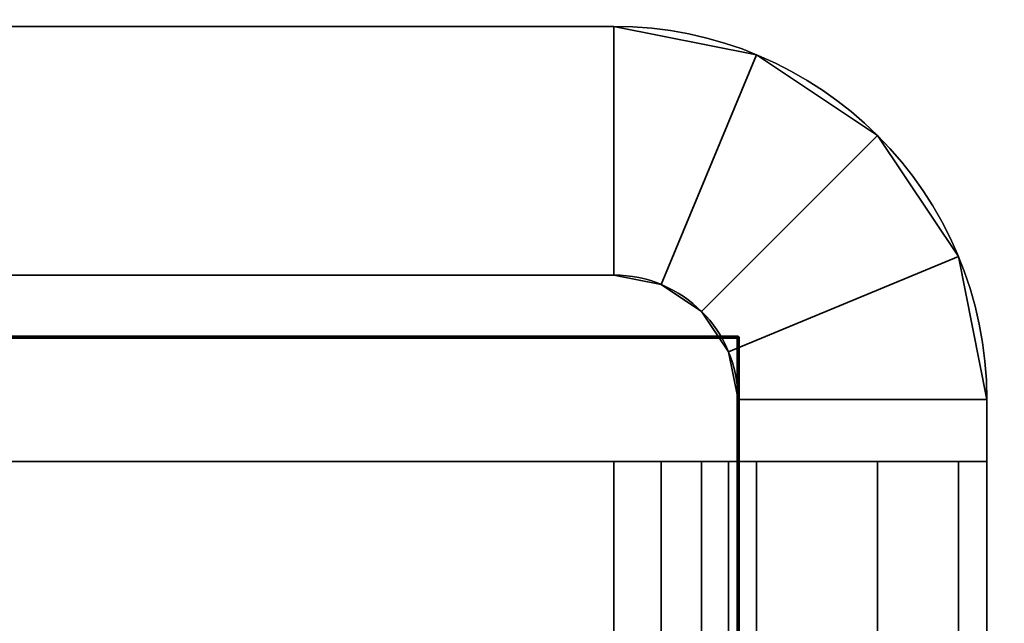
# Model space of a CAD drawing. Header units: millimetres. Extents: x -527 to 5177, y -116 to 161.
# Tile 950 of 1056: x 3439 to 3447, y -5 to 0. Entities that reach past the tile are written whole.
import ezdxf

# ---------------------------------------------------------------- set-up
doc = ezdxf.new("R2010")
doc.units = ezdxf.units.MM
doc.layers.add('151', color=7, linetype='Continuous', true_color=0xffffff)

# ---------------------------------------------------------------- blocks, each defined once
blk = doc.blocks.new('UG_SURFACE_216')
at = {"layer": '151', "color": 18, "linetype": 'Continuous', "lineweight": 70}
for points in [[(3426.5001, -2.5, 1779.25), (3444.5, -2.5, 1779.25), (3444.5, -2.5, 1744.2501), (3426.5001, -2.5, 1744.2501)], [(3426.5001, -24.5, 1744.2501), (3426.5001, -2.5, 1744.2501), (3444.5, -2.5, 1744.2501), (3444.5, -27.5, 1744.2501)], [(3444.5, -27.5, 1779.25), (3444.5, -2.5, 1779.25), (3426.5001, -2.5, 1779.25), (3426.5001, -24.5, 1779.25)], [(3444.5, -2.5, 1779.25), (3444.5, -27.5, 1779.25), (3444.5, -27.5, 1744.2501), (3444.5, -2.5, 1744.2501)]]:
    blk.add_3dface(points, dxfattribs=at)
blk = doc.blocks.new('UG_SURFACE_217')
at = {"layer": '151', "color": 252, "linetype": 'Continuous', "lineweight": 35}
for points in [[(3443.5, 0, 1777.75), (3443.5, 0, 1745.75), (3437, 0, 1745.75), (3437, 0, 1777.75)], [(3443.5, -2, 1745.75), (3437, -2, 1745.75), (3437, 0, 1745.75), (3443.5, 0, 1745.75)], [(3443.5, 0, 1777.75), (3437, 0, 1777.75), (3437, -2, 1777.75), (3443.5, -2, 1777.75)], [(3443.5, 0, 1745.75), (3444.648, -0.2284, 1745.75), (3443.8827, -2.0761, 1745.75), (3443.5, -2, 1745.75)], [(3443.5, -2, 1777.75), (3443.8827, -2.0761, 1777.75), (3444.648, -0.2284, 1777.75), (3443.5, 0, 1777.75)], [(3443.5, 0, 1745.75), (3443.5, 0, 1777.75), (3444.648, -0.2284, 1777.75), (3444.648, -0.2284, 1745.75)], [(3444.2072, -2.2929, 1745.75), (3443.8827, -2.0761, 1745.75), (3444.648, -0.2284, 1745.75), (3445.6213, -0.8787, 1745.75)], [(3445.6213, -0.8787, 1777.75), (3444.648, -0.2284, 1777.75), (3443.8827, -2.0761, 1777.75), (3444.2072, -2.2929, 1777.75)], [(3444.648, -0.2284, 1745.75), (3444.648, -0.2284, 1777.75), (3445.6213, -0.8787, 1777.75), (3445.6213, -0.8787, 1745.75)], [(3445.6213, -0.8787, 1745.75), (3446.2717, -1.8519, 1745.75), (3444.4239, -2.6173, 1745.75), (3444.2072, -2.2929, 1745.75)], [(3444.2072, -2.2929, 1777.75), (3444.4239, -2.6173, 1777.75), (3446.2717, -1.8519, 1777.75), (3445.6213, -0.8787, 1777.75)], [(3445.6213, -0.8787, 1745.75), (3445.6213, -0.8787, 1777.75), (3446.2717, -1.8519, 1777.75), (3446.2717, -1.8519, 1745.75)], [(3444.5, -3, 1745.75), (3444.4239, -2.6173, 1745.75), (3446.2717, -1.8519, 1745.75), (3446.5001, -3, 1745.75)], [(3446.5001, -3, 1777.75), (3446.2717, -1.8519, 1777.75), (3444.4239, -2.6173, 1777.75), (3444.5, -3, 1777.75)], [(3446.2717, -1.8519, 1745.75), (3446.2717, -1.8519, 1777.75), (3446.5001, -3, 1777.75), (3446.5001, -3, 1745.75)], [(3443.5, -2, 1777.75), (3437, -2, 1777.75), (3437, -2, 1745.75), (3443.5, -2, 1745.75)], [(3443.8827, -2.0761, 1745.75), (3443.8827, -2.0761, 1777.75), (3443.5, -2, 1777.75), (3443.5, -2, 1745.75)], [(3444.2072, -2.2929, 1745.75), (3444.2072, -2.2929, 1777.75), (3443.8827, -2.0761, 1777.75), (3443.8827, -2.0761, 1745.75)], [(3444.4239, -2.6173, 1745.75), (3444.4239, -2.6173, 1777.75), (3444.2072, -2.2929, 1777.75), (3444.2072, -2.2929, 1745.75)], [(3444.5, -3, 1745.75), (3444.5, -3, 1777.75), (3444.4239, -2.6173, 1777.75), (3444.4239, -2.6173, 1745.75)], [(3444.5, -3, 1745.75), (3444.5, -13.2706, 1759.7426), (3444.5, -12.6468, 1760.8229)], [(3444.5, -3, 1745.75), (3444.5, -3.5, 1745.75), (3444.5, -14.2798, 1759.0094), (3444.5, -13.2706, 1759.7426)], [(3444.5, -12.6468, 1760.8229), (3444.5, -3.5, 1777.75), (3444.5, -3, 1777.75), (3444.5, -3, 1745.75)], [(3446.5001, -3, 1745.75), (3446.5001, -3.5, 1745.75), (3444.5, -3.5, 1745.75), (3444.5, -3, 1745.75)], [(3444.5, -3, 1777.75), (3444.5, -3.5, 1777.75), (3446.5001, -3.5, 1777.75), (3446.5001, -3, 1777.75)], [(3446.5001, -8.5, 1768.75), (3446.5001, -3, 1777.75), (3446.5001, -3.5, 1777.75), (3446.5001, -11.9594, 1770.9194)], [(3446.5001, -8.5, 1768.75), (3446.5001, -8.5, 1754.75), (3446.5001, -3, 1745.75), (3446.5001, -3, 1777.75)], [(3446.5001, -3.5, 1745.75), (3446.5001, -3, 1745.75), (3446.5001, -8.5, 1754.75)], [(3429.5001, -23.5, 1779.25), (3429.5001, -3.5, 1779.25), (3443.5, -3.5, 1779.25), (3443.5, -27.5, 1779.25)], [(3443.5, -27.5, 1781.25), (3443.5, -3.5, 1781.25), (3429.5001, -3.5, 1781.25), (3429.5001, -23.5, 1781.25)], [(3429.5001, -3.5, 1781.25), (3443.5, -3.5, 1781.25), (3443.5, -3.5, 1779.25), (3429.5001, -3.5, 1779.25)], [(3429.5001, -23.5, 1742.25), (3429.5001, -3.5, 1742.25), (3443.5, -3.5, 1742.25), (3443.5, -27.5, 1742.25)], [(3443.5, -27.5, 1744.2501), (3443.5, -3.5, 1744.2501), (3429.5001, -3.5, 1744.2501), (3429.5001, -23.5, 1744.2501)], [(3443.5, -3.5, 1742.25), (3429.5001, -3.5, 1742.25), (3429.5001, -3.5, 1744.2501), (3443.5, -3.5, 1744.2501)], [(3443.8827, -3.5, 1779.1739), (3443.8827, -27.5, 1779.1739), (3443.5, -27.5, 1779.25), (3443.5, -3.5, 1779.25)], [(3443.5, -3.5, 1744.2501), (3443.5, -27.5, 1744.2501), (3443.8827, -27.5, 1744.3261), (3443.8827, -3.5, 1744.3261)], [(3443.5, -3.5, 1781.25), (3443.5, -27.5, 1781.25), (3444.648, -27.5, 1781.0216), (3444.648, -3.5, 1781.0216)], [(3443.5, -3.5, 1781.25), (3444.648, -3.5, 1781.0216), (3443.8827, -3.5, 1779.1739), (3443.5, -3.5, 1779.25)], [(3444.648, -3.5, 1742.4784), (3444.648, -27.5, 1742.4784), (3443.5, -27.5, 1742.25), (3443.5, -3.5, 1742.25)], [(3443.5, -3.5, 1744.2501), (3443.8827, -3.5, 1744.3261), (3444.648, -3.5, 1742.4784), (3443.5, -3.5, 1742.25)], [(3444.2072, -3.5, 1778.9571), (3444.2072, -27.5, 1778.9571), (3443.8827, -27.5, 1779.1739), (3443.8827, -3.5, 1779.1739)], [(3443.8827, -3.5, 1744.3261), (3443.8827, -27.5, 1744.3261), (3444.2072, -27.5, 1744.5428), (3444.2072, -3.5, 1744.5428)], [(3444.2072, -3.5, 1778.9571), (3443.8827, -3.5, 1779.1739), (3444.648, -3.5, 1781.0216), (3445.6213, -3.5, 1780.3713)], [(3445.6213, -3.5, 1743.1287), (3444.648, -3.5, 1742.4784), (3443.8827, -3.5, 1744.3261), (3444.2072, -3.5, 1744.5428)], [(3444.4239, -3.5, 1778.6326), (3444.4239, -27.5, 1778.6326), (3444.2072, -27.5, 1778.9571), (3444.2072, -3.5, 1778.9571)], [(3444.2072, -3.5, 1744.5428), (3444.2072, -27.5, 1744.5428), (3444.4239, -27.5, 1744.8673), (3444.4239, -3.5, 1744.8673)], [(3445.6213, -3.5, 1780.3713), (3446.2717, -3.5, 1779.3981), (3444.4239, -3.5, 1778.6326), (3444.2072, -3.5, 1778.9571)], [(3444.2072, -3.5, 1744.5428), (3444.4239, -3.5, 1744.8673), (3446.2717, -3.5, 1744.102), (3445.6213, -3.5, 1743.1287)], [(3444.5, -3.5, 1778.25), (3444.5, -27.5, 1778.25), (3444.4239, -27.5, 1778.6326), (3444.4239, -3.5, 1778.6326)], [(3444.4239, -3.5, 1744.8673), (3444.4239, -27.5, 1744.8673), (3444.5, -27.5, 1745.25), (3444.5, -3.5, 1745.25)], [(3444.5, -3.5, 1778.25), (3444.4239, -3.5, 1778.6326), (3446.2717, -3.5, 1779.3981), (3446.5001, -3.5, 1778.25)], [(3446.5001, -3.5, 1745.25), (3446.2717, -3.5, 1744.102), (3444.4239, -3.5, 1744.8673), (3444.5, -3.5, 1745.25)], [(3444.5, -27.5, 1778.25), (3444.5, -3.5, 1778.25), (3444.5, -14.8763, 1764.6844), (3444.5, -16.1237, 1764.6844)], [(3444.5, -3.5, 1745.75), (3444.5, -16.7202, 1759.0094), (3444.5, -15.5, 1758.75)], [(3444.5, -15.5, 1758.75), (3444.5, -14.2798, 1759.0094), (3444.5, -3.5, 1745.75)], [(3444.5, -3.5, 1778.25), (3444.5, -3.5, 1777.75), (3444.5, -12.9019, 1763.25), (3444.5, -13.7366, 1764.1771)], [(3444.5, -3.5, 1777.75), (3444.5, -12.6468, 1760.8229), (3444.5, -12.5164, 1762.0636)], [(3444.5, -12.5164, 1762.0636), (3444.5, -12.9019, 1763.25), (3444.5, -3.5, 1777.75)], [(3444.5, -13.7366, 1764.1771), (3444.5, -14.8763, 1764.6844), (3444.5, -3.5, 1778.25)], [(3444.5, -16.7202, 1759.0094), (3444.5, -3.5, 1745.75), (3444.5, -3.5, 1745.25), (3444.5, -27.5, 1745.25)], [(3446.5001, -3.5, 1778.25), (3446.5001, -3.5, 1777.75), (3444.5, -3.5, 1777.75), (3444.5, -3.5, 1778.25)], [(3444.5, -3.5, 1745.25), (3444.5, -3.5, 1745.75), (3446.5001, -3.5, 1745.75), (3446.5001, -3.5, 1745.25)], [(3444.648, -3.5, 1781.0216), (3444.648, -27.5, 1781.0216), (3445.6213, -27.5, 1780.3713), (3445.6213, -3.5, 1780.3713)], [(3445.6213, -3.5, 1743.1287), (3445.6213, -27.5, 1743.1287), (3444.648, -27.5, 1742.4784), (3444.648, -3.5, 1742.4784)], [(3445.6213, -3.5, 1780.3713), (3445.6213, -27.5, 1780.3713), (3446.2717, -27.5, 1779.3981), (3446.2717, -3.5, 1779.3981)], [(3446.2717, -3.5, 1744.102), (3446.2717, -27.5, 1744.102), (3445.6213, -27.5, 1743.1287), (3445.6213, -3.5, 1743.1287)], [(3446.2717, -3.5, 1779.3981), (3446.2717, -27.5, 1779.3981), (3446.5001, -27.5, 1778.25), (3446.5001, -3.5, 1778.25)], [(3446.5001, -3.5, 1745.25), (3446.5001, -27.5, 1745.25), (3446.2717, -27.5, 1744.102), (3446.2717, -3.5, 1744.102)], [(3446.5001, -18.4554, 1774.75), (3446.5001, -12.5446, 1774.75), (3446.5001, -3.5, 1778.25), (3446.5001, -27.5, 1778.25)], [(3446.5001, -3.5, 1745.25), (3446.5001, -11.9594, 1748.9195), (3446.5001, -12.1477, 1748.8378)], [(3446.5001, -3.5, 1777.75), (3446.5001, -11.5168, 1773.9298), (3446.5001, -11.5, 1773.7499)], [(3446.5001, -12.1477, 1748.8378), (3446.5001, -12.2723, 1748.7838), (3446.5001, -3.5, 1745.25)], [(3446.5001, -3.5, 1745.75), (3446.5001, -8.5, 1754.75), (3446.5001, -11.5168, 1751.9298), (3446.5001, -11.5, 1751.75)], [(3446.5001, -3.5, 1777.75), (3446.5001, -11.5552, 1771.4274), (3446.5001, -11.5864, 1771.3712)], [(3446.5001, -11.5, 1773.7499), (3446.5001, -11.5, 1771.75), (3446.5001, -3.5, 1777.75)], [(3446.5001, -3.5, 1777.75), (3446.5001, -3.5, 1778.25), (3446.5001, -11.6358, 1774.2454), (3446.5001, -11.5916, 1774.1282)], [(3446.5001, -3.5, 1745.25), (3446.5001, -11.7138, 1749.1412), (3446.5001, -11.9594, 1748.9195)], [(3446.5001, -3.5, 1745.25), (3446.5001, -3.5, 1745.75), (3446.5001, -11.5552, 1749.4274), (3446.5001, -11.5864, 1749.3713)], [(3446.5001, -11.5, 1751.75), (3446.5001, -11.5, 1749.75), (3446.5001, -3.5, 1745.75)], [(3446.5001, -11.5864, 1771.3712), (3446.5001, -11.7138, 1771.1413), (3446.5001, -3.5, 1777.75)], [(3446.5001, -11.5916, 1774.1282), (3446.5001, -11.5168, 1773.9298), (3446.5001, -3.5, 1777.75)], [(3446.5001, -3.5, 1778.25), (3446.5001, -12.1845, 1774.6898), (3446.5001, -12.1453, 1774.668)], [(3446.5001, -11.5864, 1749.3713), (3446.5001, -11.7138, 1749.1412), (3446.5001, -3.5, 1745.25)], [(3446.5001, -11.5, 1771.75), (3446.5001, -11.5552, 1771.4274), (3446.5001, -3.5, 1777.75)], [(3446.5001, -12.5446, 1774.75), (3446.5001, -12.1845, 1774.6898), (3446.5001, -3.5, 1778.25)], [(3446.5001, -11.5, 1749.75), (3446.5001, -11.5552, 1749.4274), (3446.5001, -3.5, 1745.75)], [(3446.5001, -3.5, 1778.25), (3446.5001, -11.865, 1774.5119), (3446.5001, -11.6358, 1774.2454)], [(3446.5001, -27.5, 1745.25), (3446.5001, -3.5, 1745.25), (3446.5001, -12.5446, 1748.75), (3446.5001, -18.4554, 1748.75)], [(3446.5001, -12.1453, 1774.668), (3446.5001, -11.865, 1774.5119), (3446.5001, -3.5, 1778.25)], [(3446.5001, -12.2723, 1748.7838), (3446.5001, -12.5446, 1748.75), (3446.5001, -3.5, 1745.25)], [(3446.5001, -11.7138, 1771.1413), (3446.5001, -11.9594, 1770.9194), (3446.5001, -3.5, 1777.75)]]:
    blk.add_3dface(points, dxfattribs=at)
blk = doc.blocks.new('UG_SURFACE_241')
at = {"layer": '151', "color": 18, "linetype": 'Continuous', "lineweight": 70}
for points in [[(3426.5001, -2.5, 344.25), (3444.5, -2.5, 344.25), (3444.5, -2.5, 309.25), (3426.5001, -2.5, 309.25)], [(3426.5001, -24.5, 309.25), (3426.5001, -2.5, 309.25), (3444.5, -2.5, 309.25), (3444.5, -27.5, 309.25)], [(3444.5, -27.5, 344.25), (3444.5, -2.5, 344.25), (3426.5001, -2.5, 344.25), (3426.5001, -24.5, 344.25)], [(3444.5, -2.5, 344.25), (3444.5, -27.5, 344.25), (3444.5, -27.5, 309.25), (3444.5, -2.5, 309.25)]]:
    blk.add_3dface(points, dxfattribs=at)
blk = doc.blocks.new('UG_SURFACE_242')
at = {"layer": '151', "color": 252, "linetype": 'Continuous', "lineweight": 35}
for points in [[(3443.5, 0, 342.75), (3443.5, 0, 310.75), (3437, 0, 310.75), (3437, 0, 342.75)], [(3443.5, -2, 310.75), (3437, -2, 310.75), (3437, 0, 310.75), (3443.5, 0, 310.75)], [(3443.5, 0, 342.75), (3437, 0, 342.75), (3437, -2, 342.75), (3443.5, -2, 342.75)], [(3443.5, 0, 310.75), (3444.648, -0.2284, 310.75), (3443.8827, -2.0761, 310.75), (3443.5, -2, 310.75)], [(3443.5, -2, 342.75), (3443.8827, -2.0761, 342.75), (3444.648, -0.2284, 342.75), (3443.5, 0, 342.75)], [(3443.5, 0, 310.75), (3443.5, 0, 342.75), (3444.648, -0.2284, 342.75), (3444.648, -0.2284, 310.75)], [(3444.2072, -2.2929, 310.75), (3443.8827, -2.0761, 310.75), (3444.648, -0.2284, 310.75), (3445.6213, -0.8787, 310.75)], [(3445.6213, -0.8787, 342.75), (3444.648, -0.2284, 342.75), (3443.8827, -2.0761, 342.75), (3444.2072, -2.2929, 342.75)], [(3444.648, -0.2284, 310.75), (3444.648, -0.2284, 342.75), (3445.6213, -0.8787, 342.75), (3445.6213, -0.8787, 310.75)], [(3445.6213, -0.8787, 310.75), (3446.2717, -1.8519, 310.75), (3444.4239, -2.6173, 310.75), (3444.2072, -2.2929, 310.75)], [(3444.2072, -2.2929, 342.75), (3444.4239, -2.6173, 342.75), (3446.2717, -1.8519, 342.75), (3445.6213, -0.8787, 342.75)], [(3445.6213, -0.8787, 310.75), (3445.6213, -0.8787, 342.75), (3446.2717, -1.8519, 342.75), (3446.2717, -1.8519, 310.75)], [(3444.5, -3, 310.75), (3444.4239, -2.6173, 310.75), (3446.2717, -1.8519, 310.75), (3446.5001, -3, 310.75)], [(3446.5001, -3, 342.75), (3446.2717, -1.8519, 342.75), (3444.4239, -2.6173, 342.75), (3444.5, -3, 342.75)], [(3446.2717, -1.8519, 310.75), (3446.2717, -1.8519, 342.75), (3446.5001, -3, 342.75), (3446.5001, -3, 310.75)], [(3443.5, -2, 342.75), (3437, -2, 342.75), (3437, -2, 310.75), (3443.5, -2, 310.75)], [(3443.8827, -2.0761, 310.75), (3443.8827, -2.0761, 342.75), (3443.5, -2, 342.75), (3443.5, -2, 310.75)], [(3444.2072, -2.2929, 310.75), (3444.2072, -2.2929, 342.75), (3443.8827, -2.0761, 342.75), (3443.8827, -2.0761, 310.75)], [(3444.4239, -2.6173, 310.75), (3444.4239, -2.6173, 342.75), (3444.2072, -2.2929, 342.75), (3444.2072, -2.2929, 310.75)], [(3444.5, -3, 310.75), (3444.5, -3, 342.75), (3444.4239, -2.6173, 342.75), (3444.4239, -2.6173, 310.75)], [(3444.5, -3, 310.75), (3444.5, -13.2706, 324.7426), (3444.5, -12.6468, 325.8229)], [(3444.5, -3, 310.75), (3444.5, -3.5, 310.75), (3444.5, -14.2798, 324.0094), (3444.5, -13.2706, 324.7426)], [(3444.5, -12.6468, 325.8229), (3444.5, -3.5, 342.75), (3444.5, -3, 342.75), (3444.5, -3, 310.75)], [(3446.5001, -3, 310.75), (3446.5001, -3.5, 310.75), (3444.5, -3.5, 310.75), (3444.5, -3, 310.75)], [(3444.5, -3, 342.75), (3444.5, -3.5, 342.75), (3446.5001, -3.5, 342.75), (3446.5001, -3, 342.75)], [(3446.5001, -8.5, 333.75), (3446.5001, -3, 342.75), (3446.5001, -3.5, 342.75), (3446.5001, -11.9594, 335.9195)], [(3446.5001, -8.5, 333.75), (3446.5001, -8.5, 319.75), (3446.5001, -3, 310.75), (3446.5001, -3, 342.75)], [(3446.5001, -3.5, 310.75), (3446.5001, -3, 310.75), (3446.5001, -8.5, 319.75)], [(3429.5001, -23.5, 344.25), (3429.5001, -3.5, 344.25), (3443.5, -3.5, 344.25), (3443.5, -27.5, 344.25)], [(3443.5, -27.5, 346.25), (3443.5, -3.5, 346.25), (3429.5001, -3.5, 346.25), (3429.5001, -23.5, 346.25)], [(3429.5001, -3.5, 346.25), (3443.5, -3.5, 346.25), (3443.5, -3.5, 344.25), (3429.5001, -3.5, 344.25)], [(3429.5001, -23.5, 307.25), (3429.5001, -3.5, 307.25), (3443.5, -3.5, 307.25), (3443.5, -27.5, 307.25)], [(3443.5, -27.5, 309.25), (3443.5, -3.5, 309.25), (3429.5001, -3.5, 309.25), (3429.5001, -23.5, 309.25)], [(3443.5, -3.5, 307.25), (3429.5001, -3.5, 307.25), (3429.5001, -3.5, 309.25), (3443.5, -3.5, 309.25)], [(3443.8827, -3.5, 344.1739), (3443.8827, -27.5, 344.1739), (3443.5, -27.5, 344.25), (3443.5, -3.5, 344.25)], [(3443.5, -3.5, 309.25), (3443.5, -27.5, 309.25), (3443.8827, -27.5, 309.3261), (3443.8827, -3.5, 309.3261)], [(3443.5, -3.5, 346.25), (3443.5, -27.5, 346.25), (3444.648, -27.5, 346.0217), (3444.648, -3.5, 346.0217)], [(3443.5, -3.5, 346.25), (3444.648, -3.5, 346.0217), (3443.8827, -3.5, 344.1739), (3443.5, -3.5, 344.25)], [(3444.648, -3.5, 307.4784), (3444.648, -27.5, 307.4784), (3443.5, -27.5, 307.25), (3443.5, -3.5, 307.25)], [(3443.5, -3.5, 309.25), (3443.8827, -3.5, 309.3261), (3444.648, -3.5, 307.4784), (3443.5, -3.5, 307.25)], [(3444.2072, -3.5, 343.9571), (3444.2072, -27.5, 343.9571), (3443.8827, -27.5, 344.1739), (3443.8827, -3.5, 344.1739)], [(3443.8827, -3.5, 309.3261), (3443.8827, -27.5, 309.3261), (3444.2072, -27.5, 309.5429), (3444.2072, -3.5, 309.5429)], [(3444.2072, -3.5, 343.9571), (3443.8827, -3.5, 344.1739), (3444.648, -3.5, 346.0217), (3445.6213, -3.5, 345.3713)], [(3445.6213, -3.5, 308.1287), (3444.648, -3.5, 307.4784), (3443.8827, -3.5, 309.3261), (3444.2072, -3.5, 309.5429)], [(3444.4239, -3.5, 343.6327), (3444.4239, -27.5, 343.6327), (3444.2072, -27.5, 343.9571), (3444.2072, -3.5, 343.9571)], [(3444.2072, -3.5, 309.5429), (3444.2072, -27.5, 309.5429), (3444.4239, -27.5, 309.8673), (3444.4239, -3.5, 309.8673)], [(3445.6213, -3.5, 345.3713), (3446.2717, -3.5, 344.3981), (3444.4239, -3.5, 343.6327), (3444.2072, -3.5, 343.9571)], [(3444.2072, -3.5, 309.5429), (3444.4239, -3.5, 309.8673), (3446.2717, -3.5, 309.1019), (3445.6213, -3.5, 308.1287)], [(3444.5, -3.5, 343.25), (3444.5, -27.5, 343.25), (3444.4239, -27.5, 343.6327), (3444.4239, -3.5, 343.6327)], [(3444.4239, -3.5, 309.8673), (3444.4239, -27.5, 309.8673), (3444.5, -27.5, 310.25), (3444.5, -3.5, 310.25)], [(3444.5, -3.5, 343.25), (3444.4239, -3.5, 343.6327), (3446.2717, -3.5, 344.3981), (3446.5001, -3.5, 343.25)], [(3446.5001, -3.5, 310.25), (3446.2717, -3.5, 309.1019), (3444.4239, -3.5, 309.8673), (3444.5, -3.5, 310.25)], [(3444.5, -27.5, 343.25), (3444.5, -3.5, 343.25), (3444.5, -14.8763, 329.6844), (3444.5, -16.1237, 329.6844)], [(3444.5, -3.5, 310.75), (3444.5, -16.7202, 324.0094), (3444.5, -15.5, 323.75)], [(3444.5, -3.5, 342.75), (3444.5, -12.5164, 327.0636), (3444.5, -12.9019, 328.25)], [(3444.5, -15.5, 323.75), (3444.5, -14.2798, 324.0094), (3444.5, -3.5, 310.75)], [(3444.5, -3.5, 342.75), (3444.5, -12.6468, 325.8229), (3444.5, -12.5164, 327.0636)], [(3444.5, -12.9019, 328.25), (3444.5, -13.7366, 329.1771), (3444.5, -3.5, 343.25), (3444.5, -3.5, 342.75)], [(3444.5, -13.7366, 329.1771), (3444.5, -14.8763, 329.6844), (3444.5, -3.5, 343.25)], [(3444.5, -16.7202, 324.0094), (3444.5, -3.5, 310.75), (3444.5, -3.5, 310.25), (3444.5, -27.5, 310.25)], [(3446.5001, -3.5, 343.25), (3446.5001, -3.5, 342.75), (3444.5, -3.5, 342.75), (3444.5, -3.5, 343.25)], [(3444.5, -3.5, 310.25), (3444.5, -3.5, 310.75), (3446.5001, -3.5, 310.75), (3446.5001, -3.5, 310.25)], [(3444.648, -3.5, 346.0217), (3444.648, -27.5, 346.0217), (3445.6213, -27.5, 345.3713), (3445.6213, -3.5, 345.3713)], [(3445.6213, -3.5, 308.1287), (3445.6213, -27.5, 308.1287), (3444.648, -27.5, 307.4784), (3444.648, -3.5, 307.4784)], [(3445.6213, -3.5, 345.3713), (3445.6213, -27.5, 345.3713), (3446.2717, -27.5, 344.3981), (3446.2717, -3.5, 344.3981)], [(3446.2717, -3.5, 309.1019), (3446.2717, -27.5, 309.1019), (3445.6213, -27.5, 308.1287), (3445.6213, -3.5, 308.1287)], [(3446.2717, -3.5, 344.3981), (3446.2717, -27.5, 344.3981), (3446.5001, -27.5, 343.25), (3446.5001, -3.5, 343.25)], [(3446.5001, -3.5, 310.25), (3446.5001, -27.5, 310.25), (3446.2717, -27.5, 309.1019), (3446.2717, -3.5, 309.1019)], [(3446.5001, -18.4554, 339.75), (3446.5001, -12.5446, 339.75), (3446.5001, -3.5, 343.25), (3446.5001, -27.5, 343.25)], [(3446.5001, -3.5, 342.75), (3446.5001, -11.5168, 338.9298), (3446.5001, -11.5, 338.75)], [(3446.5001, -3.5, 310.25), (3446.5001, -11.9594, 313.9195), (3446.5001, -12.1477, 313.8379)], [(3446.5001, -3.5, 342.75), (3446.5001, -11.5552, 336.4274), (3446.5001, -11.5864, 336.3712)], [(3446.5001, -11.5, 338.75), (3446.5001, -11.5, 336.75), (3446.5001, -3.5, 342.75)], [(3446.5001, -3.5, 342.75), (3446.5001, -3.5, 343.25), (3446.5001, -11.6358, 339.2453), (3446.5001, -11.5916, 339.1281)], [(3446.5001, -12.1477, 313.8379), (3446.5001, -12.2723, 313.7839), (3446.5001, -3.5, 310.25)], [(3446.5001, -3.5, 310.75), (3446.5001, -8.5, 319.75), (3446.5001, -11.5168, 316.9298), (3446.5001, -11.5, 316.75)], [(3446.5001, -11.5864, 336.3712), (3446.5001, -11.7138, 336.1412), (3446.5001, -3.5, 342.75)], [(3446.5001, -11.5916, 339.1281), (3446.5001, -11.5168, 338.9298), (3446.5001, -3.5, 342.75)], [(3446.5001, -3.5, 343.25), (3446.5001, -12.1845, 339.6898), (3446.5001, -12.1453, 339.668)], [(3446.5001, -3.5, 310.25), (3446.5001, -11.7138, 314.1412), (3446.5001, -11.9594, 313.9195)], [(3446.5001, -3.5, 310.25), (3446.5001, -3.5, 310.75), (3446.5001, -11.5552, 314.4274), (3446.5001, -11.5864, 314.3713)], [(3446.5001, -11.5, 316.75), (3446.5001, -11.5, 314.75), (3446.5001, -3.5, 310.75)], [(3446.5001, -11.5, 336.75), (3446.5001, -11.5552, 336.4274), (3446.5001, -3.5, 342.75)], [(3446.5001, -12.5446, 339.75), (3446.5001, -12.1845, 339.6898), (3446.5001, -3.5, 343.25)], [(3446.5001, -11.5864, 314.3713), (3446.5001, -11.7138, 314.1412), (3446.5001, -3.5, 310.25)], [(3446.5001, -27.5, 310.25), (3446.5001, -3.5, 310.25), (3446.5001, -12.5446, 313.75), (3446.5001, -18.4554, 313.75)], [(3446.5001, -3.5, 343.25), (3446.5001, -11.865, 339.5119), (3446.5001, -11.6358, 339.2453)], [(3446.5001, -11.5, 314.75), (3446.5001, -11.5552, 314.4274), (3446.5001, -3.5, 310.75)], [(3446.5001, -12.1453, 339.668), (3446.5001, -11.865, 339.5119), (3446.5001, -3.5, 343.25)], [(3446.5001, -12.2723, 313.7839), (3446.5001, -12.5446, 313.75), (3446.5001, -3.5, 310.25)], [(3446.5001, -11.7138, 336.1412), (3446.5001, -11.9594, 335.9195), (3446.5001, -3.5, 342.75)]]:
    blk.add_3dface(points, dxfattribs=at)
blk = doc.blocks.new('UG_SURFACE_261')
at = {"layer": '151', "color": 18, "linetype": 'Continuous', "lineweight": 70}
for points in [[(3426.5001, -2.5, 1529.25), (3444.5, -2.5, 1529.25), (3444.5, -2.5, 1494.2501), (3426.5001, -2.5, 1494.2501)], [(3426.5001, -24.5, 1494.2501), (3426.5001, -2.5, 1494.2501), (3444.5, -2.5, 1494.2501), (3444.5, -27.5, 1494.2501)], [(3444.5, -27.5, 1529.25), (3444.5, -2.5, 1529.25), (3426.5001, -2.5, 1529.25), (3426.5001, -24.5, 1529.25)], [(3444.5, -2.5, 1529.25), (3444.5, -27.5, 1529.25), (3444.5, -27.5, 1494.2501), (3444.5, -2.5, 1494.2501)]]:
    blk.add_3dface(points, dxfattribs=at)
blk = doc.blocks.new('UG_SURFACE_262')
at = {"layer": '151', "color": 252, "linetype": 'Continuous', "lineweight": 35}
for points in [[(3443.5, 0, 1527.75), (3443.5, 0, 1495.75), (3437, 0, 1495.75), (3437, 0, 1527.75)], [(3443.5, -2, 1495.75), (3437, -2, 1495.75), (3437, 0, 1495.75), (3443.5, 0, 1495.75)], [(3443.5, 0, 1527.75), (3437, 0, 1527.75), (3437, -2, 1527.75), (3443.5, -2, 1527.75)], [(3443.5, 0, 1495.75), (3444.648, -0.2284, 1495.75), (3443.8827, -2.0761, 1495.75), (3443.5, -2, 1495.75)], [(3443.5, -2, 1527.75), (3443.8827, -2.0761, 1527.75), (3444.648, -0.2284, 1527.75), (3443.5, 0, 1527.75)], [(3443.5, 0, 1495.75), (3443.5, 0, 1527.75), (3444.648, -0.2284, 1527.75), (3444.648, -0.2284, 1495.75)], [(3444.2072, -2.2929, 1495.75), (3443.8827, -2.0761, 1495.75), (3444.648, -0.2284, 1495.75), (3445.6213, -0.8787, 1495.75)], [(3445.6213, -0.8787, 1527.75), (3444.648, -0.2284, 1527.75), (3443.8827, -2.0761, 1527.75), (3444.2072, -2.2929, 1527.75)], [(3444.648, -0.2284, 1495.75), (3444.648, -0.2284, 1527.75), (3445.6213, -0.8787, 1527.75), (3445.6213, -0.8787, 1495.75)], [(3445.6213, -0.8787, 1495.75), (3446.2717, -1.8519, 1495.75), (3444.4239, -2.6173, 1495.75), (3444.2072, -2.2929, 1495.75)], [(3444.2072, -2.2929, 1527.75), (3444.4239, -2.6173, 1527.75), (3446.2717, -1.8519, 1527.75), (3445.6213, -0.8787, 1527.75)], [(3445.6213, -0.8787, 1495.75), (3445.6213, -0.8787, 1527.75), (3446.2717, -1.8519, 1527.75), (3446.2717, -1.8519, 1495.75)], [(3444.5, -3, 1495.75), (3444.4239, -2.6173, 1495.75), (3446.2717, -1.8519, 1495.75), (3446.5001, -3, 1495.75)], [(3446.5001, -3, 1527.75), (3446.2717, -1.8519, 1527.75), (3444.4239, -2.6173, 1527.75), (3444.5, -3, 1527.75)], [(3446.2717, -1.8519, 1495.75), (3446.2717, -1.8519, 1527.75), (3446.5001, -3, 1527.75), (3446.5001, -3, 1495.75)], [(3443.5, -2, 1527.75), (3437, -2, 1527.75), (3437, -2, 1495.75), (3443.5, -2, 1495.75)], [(3443.8827, -2.0761, 1495.75), (3443.8827, -2.0761, 1527.75), (3443.5, -2, 1527.75), (3443.5, -2, 1495.75)], [(3444.2072, -2.2929, 1495.75), (3444.2072, -2.2929, 1527.75), (3443.8827, -2.0761, 1527.75), (3443.8827, -2.0761, 1495.75)], [(3444.4239, -2.6173, 1495.75), (3444.4239, -2.6173, 1527.75), (3444.2072, -2.2929, 1527.75), (3444.2072, -2.2929, 1495.75)], [(3444.5, -3, 1495.75), (3444.5, -3, 1527.75), (3444.4239, -2.6173, 1527.75), (3444.4239, -2.6173, 1495.75)], [(3444.5, -3, 1495.75), (3444.5, -13.2706, 1509.7426), (3444.5, -12.6468, 1510.8229)], [(3444.5, -3, 1495.75), (3444.5, -3.5, 1495.75), (3444.5, -14.2798, 1509.0094), (3444.5, -13.2706, 1509.7426)], [(3444.5, -12.6468, 1510.8229), (3444.5, -3.5, 1527.75), (3444.5, -3, 1527.75), (3444.5, -3, 1495.75)], [(3446.5001, -3, 1495.75), (3446.5001, -3.5, 1495.75), (3444.5, -3.5, 1495.75), (3444.5, -3, 1495.75)], [(3444.5, -3, 1527.75), (3444.5, -3.5, 1527.75), (3446.5001, -3.5, 1527.75), (3446.5001, -3, 1527.75)], [(3446.5001, -8.5, 1518.75), (3446.5001, -3, 1527.75), (3446.5001, -3.5, 1527.75), (3446.5001, -11.9594, 1520.9194)], [(3446.5001, -8.5, 1518.75), (3446.5001, -8.5, 1504.75), (3446.5001, -3, 1495.75), (3446.5001, -3, 1527.75)], [(3446.5001, -3.5, 1495.75), (3446.5001, -3, 1495.75), (3446.5001, -8.5, 1504.75)], [(3429.5001, -23.5, 1529.25), (3429.5001, -3.5, 1529.25), (3443.5, -3.5, 1529.25), (3443.5, -27.5, 1529.25)], [(3443.5, -27.5, 1531.25), (3443.5, -3.5, 1531.25), (3429.5001, -3.5, 1531.25), (3429.5001, -23.5, 1531.25)], [(3429.5001, -3.5, 1531.25), (3443.5, -3.5, 1531.25), (3443.5, -3.5, 1529.25), (3429.5001, -3.5, 1529.25)], [(3429.5001, -23.5, 1492.25), (3429.5001, -3.5, 1492.25), (3443.5, -3.5, 1492.25), (3443.5, -27.5, 1492.25)], [(3443.5, -27.5, 1494.2501), (3443.5, -3.5, 1494.2501), (3429.5001, -3.5, 1494.2501), (3429.5001, -23.5, 1494.2501)], [(3443.5, -3.5, 1492.25), (3429.5001, -3.5, 1492.25), (3429.5001, -3.5, 1494.2501), (3443.5, -3.5, 1494.2501)], [(3443.8827, -3.5, 1529.1739), (3443.8827, -27.5, 1529.1739), (3443.5, -27.5, 1529.25), (3443.5, -3.5, 1529.25)], [(3443.5, -3.5, 1494.2501), (3443.5, -27.5, 1494.2501), (3443.8827, -27.5, 1494.3261), (3443.8827, -3.5, 1494.3261)], [(3443.5, -3.5, 1531.25), (3443.5, -27.5, 1531.25), (3444.648, -27.5, 1531.0216), (3444.648, -3.5, 1531.0216)], [(3443.5, -3.5, 1531.25), (3444.648, -3.5, 1531.0216), (3443.8827, -3.5, 1529.1739), (3443.5, -3.5, 1529.25)], [(3444.648, -3.5, 1492.4784), (3444.648, -27.5, 1492.4784), (3443.5, -27.5, 1492.25), (3443.5, -3.5, 1492.25)], [(3443.5, -3.5, 1494.2501), (3443.8827, -3.5, 1494.3261), (3444.648, -3.5, 1492.4784), (3443.5, -3.5, 1492.25)], [(3444.2072, -3.5, 1528.9571), (3444.2072, -27.5, 1528.9571), (3443.8827, -27.5, 1529.1739), (3443.8827, -3.5, 1529.1739)], [(3443.8827, -3.5, 1494.3261), (3443.8827, -27.5, 1494.3261), (3444.2072, -27.5, 1494.5428), (3444.2072, -3.5, 1494.5428)], [(3444.2072, -3.5, 1528.9571), (3443.8827, -3.5, 1529.1739), (3444.648, -3.5, 1531.0216), (3445.6213, -3.5, 1530.3713)], [(3445.6213, -3.5, 1493.1287), (3444.648, -3.5, 1492.4784), (3443.8827, -3.5, 1494.3261), (3444.2072, -3.5, 1494.5428)], [(3444.4239, -3.5, 1528.6326), (3444.4239, -27.5, 1528.6326), (3444.2072, -27.5, 1528.9571), (3444.2072, -3.5, 1528.9571)], [(3444.2072, -3.5, 1494.5428), (3444.2072, -27.5, 1494.5428), (3444.4239, -27.5, 1494.8673), (3444.4239, -3.5, 1494.8673)], [(3445.6213, -3.5, 1530.3713), (3446.2717, -3.5, 1529.3981), (3444.4239, -3.5, 1528.6326), (3444.2072, -3.5, 1528.9571)], [(3444.2072, -3.5, 1494.5428), (3444.4239, -3.5, 1494.8673), (3446.2717, -3.5, 1494.102), (3445.6213, -3.5, 1493.1287)], [(3444.5, -3.5, 1528.25), (3444.5, -27.5, 1528.25), (3444.4239, -27.5, 1528.6326), (3444.4239, -3.5, 1528.6326)], [(3444.4239, -3.5, 1494.8673), (3444.4239, -27.5, 1494.8673), (3444.5, -27.5, 1495.25), (3444.5, -3.5, 1495.25)], [(3444.5, -3.5, 1528.25), (3444.4239, -3.5, 1528.6326), (3446.2717, -3.5, 1529.3981), (3446.5001, -3.5, 1528.25)], [(3446.5001, -3.5, 1495.25), (3446.2717, -3.5, 1494.102), (3444.4239, -3.5, 1494.8673), (3444.5, -3.5, 1495.25)], [(3444.5, -27.5, 1528.25), (3444.5, -3.5, 1528.25), (3444.5, -14.8763, 1514.6844), (3444.5, -16.1237, 1514.6844)], [(3444.5, -3.5, 1495.75), (3444.5, -16.7202, 1509.0094), (3444.5, -15.5, 1508.75)], [(3444.5, -15.5, 1508.75), (3444.5, -14.2798, 1509.0094), (3444.5, -3.5, 1495.75)], [(3444.5, -3.5, 1528.25), (3444.5, -3.5, 1527.75), (3444.5, -12.9019, 1513.25), (3444.5, -13.7366, 1514.1771)], [(3444.5, -3.5, 1527.75), (3444.5, -12.6468, 1510.8229), (3444.5, -12.5164, 1512.0636)], [(3444.5, -12.5164, 1512.0636), (3444.5, -12.9019, 1513.25), (3444.5, -3.5, 1527.75)], [(3444.5, -13.7366, 1514.1771), (3444.5, -14.8763, 1514.6844), (3444.5, -3.5, 1528.25)], [(3444.5, -16.7202, 1509.0094), (3444.5, -3.5, 1495.75), (3444.5, -3.5, 1495.25), (3444.5, -27.5, 1495.25)], [(3446.5001, -3.5, 1528.25), (3446.5001, -3.5, 1527.75), (3444.5, -3.5, 1527.75), (3444.5, -3.5, 1528.25)], [(3444.5, -3.5, 1495.25), (3444.5, -3.5, 1495.75), (3446.5001, -3.5, 1495.75), (3446.5001, -3.5, 1495.25)], [(3444.648, -3.5, 1531.0216), (3444.648, -27.5, 1531.0216), (3445.6213, -27.5, 1530.3713), (3445.6213, -3.5, 1530.3713)], [(3445.6213, -3.5, 1493.1287), (3445.6213, -27.5, 1493.1287), (3444.648, -27.5, 1492.4784), (3444.648, -3.5, 1492.4784)], [(3445.6213, -3.5, 1530.3713), (3445.6213, -27.5, 1530.3713), (3446.2717, -27.5, 1529.3981), (3446.2717, -3.5, 1529.3981)], [(3446.2717, -3.5, 1494.102), (3446.2717, -27.5, 1494.102), (3445.6213, -27.5, 1493.1287), (3445.6213, -3.5, 1493.1287)], [(3446.2717, -3.5, 1529.3981), (3446.2717, -27.5, 1529.3981), (3446.5001, -27.5, 1528.25), (3446.5001, -3.5, 1528.25)], [(3446.5001, -3.5, 1495.25), (3446.5001, -27.5, 1495.25), (3446.2717, -27.5, 1494.102), (3446.2717, -3.5, 1494.102)], [(3446.5001, -18.4554, 1524.75), (3446.5001, -12.5446, 1524.75), (3446.5001, -3.5, 1528.25), (3446.5001, -27.5, 1528.25)], [(3446.5001, -3.5, 1495.25), (3446.5001, -11.9594, 1498.9195), (3446.5001, -12.1477, 1498.8378)], [(3446.5001, -3.5, 1527.75), (3446.5001, -11.5168, 1523.9298), (3446.5001, -11.5, 1523.7499)], [(3446.5001, -12.1477, 1498.8378), (3446.5001, -12.2723, 1498.7838), (3446.5001, -3.5, 1495.25)], [(3446.5001, -3.5, 1495.75), (3446.5001, -8.5, 1504.75), (3446.5001, -11.5168, 1501.9298), (3446.5001, -11.5, 1501.75)], [(3446.5001, -3.5, 1527.75), (3446.5001, -11.5552, 1521.4274), (3446.5001, -11.5864, 1521.3712)], [(3446.5001, -11.5, 1523.7499), (3446.5001, -11.5, 1521.75), (3446.5001, -3.5, 1527.75)], [(3446.5001, -3.5, 1527.75), (3446.5001, -3.5, 1528.25), (3446.5001, -11.6358, 1524.2454), (3446.5001, -11.5916, 1524.1282)], [(3446.5001, -3.5, 1495.25), (3446.5001, -11.7138, 1499.1412), (3446.5001, -11.9594, 1498.9195)], [(3446.5001, -3.5, 1495.25), (3446.5001, -3.5, 1495.75), (3446.5001, -11.5552, 1499.4274), (3446.5001, -11.5864, 1499.3713)], [(3446.5001, -11.5, 1501.75), (3446.5001, -11.5, 1499.75), (3446.5001, -3.5, 1495.75)], [(3446.5001, -11.5864, 1521.3712), (3446.5001, -11.7138, 1521.1413), (3446.5001, -3.5, 1527.75)], [(3446.5001, -11.5916, 1524.1282), (3446.5001, -11.5168, 1523.9298), (3446.5001, -3.5, 1527.75)], [(3446.5001, -3.5, 1528.25), (3446.5001, -12.1845, 1524.6898), (3446.5001, -12.1453, 1524.668)], [(3446.5001, -11.5864, 1499.3713), (3446.5001, -11.7138, 1499.1412), (3446.5001, -3.5, 1495.25)], [(3446.5001, -11.5, 1521.75), (3446.5001, -11.5552, 1521.4274), (3446.5001, -3.5, 1527.75)], [(3446.5001, -12.5446, 1524.75), (3446.5001, -12.1845, 1524.6898), (3446.5001, -3.5, 1528.25)], [(3446.5001, -11.5, 1499.75), (3446.5001, -11.5552, 1499.4274), (3446.5001, -3.5, 1495.75)], [(3446.5001, -3.5, 1528.25), (3446.5001, -11.865, 1524.5119), (3446.5001, -11.6358, 1524.2454)], [(3446.5001, -27.5, 1495.25), (3446.5001, -3.5, 1495.25), (3446.5001, -12.5446, 1498.75), (3446.5001, -18.4554, 1498.75)], [(3446.5001, -12.1453, 1524.668), (3446.5001, -11.865, 1524.5119), (3446.5001, -3.5, 1528.25)], [(3446.5001, -12.2723, 1498.7838), (3446.5001, -12.5446, 1498.75), (3446.5001, -3.5, 1495.25)], [(3446.5001, -11.7138, 1521.1413), (3446.5001, -11.9594, 1520.9194), (3446.5001, -3.5, 1527.75)]]:
    blk.add_3dface(points, dxfattribs=at)
blk = doc.blocks.new('UG_SURFACE_281')
at = {"layer": '151', "color": 252, "linetype": 'Continuous', "lineweight": 35}
for points in [[(3627.0001, -9.3, 2212.25), (3627.0001, 142.4, 2212.25), (2372.9999, 142.4, 2212.25), (2372.9999, -9.3, 2212.25)], [(2523, -9.3, 2062.2499), (2523, 142.4, 2062.2499), (3477, 142.4, 2062.2499), (3477, -9.3, 2062.2499)]]:
    blk.add_3dface(points, dxfattribs=at)

msp = doc.modelspace()

# ---------------------------------------------------------------- linework, layer by layer
at = {"layer": '151', "color": 251, "linetype": 'Continuous', "lineweight": -3, "true_color": 0x636466}
for p, q in [((3443.5, 0, 1745.75), (3437, 0, 1745.75)), ((3437, 0, 1777.75), (3443.5, 0, 1777.75)), ((3437, 0, 342.75), (3443.5, 0, 342.75)), ((3443.5, 0, 310.75), (3437, 0, 310.75)), ((3443.5, 0, 1495.75), (3437, 0, 1495.75)), ((3437, 0, 1527.75), (3443.5, 0, 1527.75)), ((3443.5, 0, 1777.75), (3443.5, 0, 1745.75)), ((3443.5, 0, 342.75), (3443.5, 0, 310.75)), ((3443.5, 0, 1527.75), (3443.5, 0, 1495.75)), ((3437, -2, 1777.75), (3443.5, -2, 1777.75)), ((3443.5, -2, 1745.75), (3437, -2, 1745.75)), ((3437, -2, 342.75), (3443.5, -2, 342.75)), ((3443.5, -2, 310.75), (3437, -2, 310.75)), ((3437, -2, 1527.75), (3443.5, -2, 1527.75)), ((3443.5, -2, 1495.75), (3437, -2, 1495.75)), ((3443.5, -2, 1777.75), (3443.5, -2, 1745.75)), ((3443.5, -2, 342.75), (3443.5, -2, 310.75)), ((3443.5, -2, 1527.75), (3443.5, -2, 1495.75)), ((3444.5, -2.5, 1779.25), (3426.5, -2.5, 1779.25)), ((3426.5, -2.5, 1744.25), (3444.5, -2.5, 1744.25)), ((3444.5, -2.5, 344.25), (3426.5, -2.5, 344.25)), ((3426.5, -2.5, 309.25), (3444.5, -2.5, 309.25)), ((3426.5, -2.5, 1494.25), (3444.5, -2.5, 1494.25)), ((3444.5, -2.5, 1529.25), (3426.5, -2.5, 1529.25)), ((3444.5, -2.5, 1744.25), (3444.5, -2.5, 1779.25)), ((3444.5, -27.5, 1744.25), (3444.5, -2.5, 1744.25)), ((3444.5, -27.5, 1779.25), (3444.5, -2.5, 1779.25)), ((3444.5, -27.5, 344.25), (3444.5, -2.5, 344.25)), ((3444.5, -2.5, 309.25), (3444.5, -2.5, 344.25)), ((3444.5, -27.5, 309.25), (3444.5, -2.5, 309.25)), ((3444.5, -2.5, 1494.25), (3444.5, -2.5, 1529.25)), ((3444.5, -27.5, 1494.25), (3444.5, -2.5, 1494.25)), ((3444.5, -27.5, 1529.25), (3444.5, -2.5, 1529.25)), ((3444.5, -3, 1745.75), (3444.5, -3.5, 1745.75)), ((3444.5, -3, 1777.75), (3444.5, -3.5, 1777.75)), ((3444.5, -3, 1745.75), (3444.5, -3, 1777.75)), ((3444.5, -3, 310.75), (3444.5, -3.5, 310.75)), ((3444.5, -3, 310.75), (3444.5, -3, 342.75)), ((3444.5, -3, 342.75), (3444.5, -3.5, 342.75)), ((3444.5, -3, 1527.75), (3444.5, -3.5, 1527.75)), ((3444.5, -3, 1495.75), (3444.5, -3, 1527.75)), ((3444.5, -3, 1495.75), (3444.5, -3.5, 1495.75)), ((3446.5, -3, 1777.75), (3446.5, -3.5, 1777.75)), ((3446.5, -3, 1745.75), (3446.5, -3, 1777.75)), ((3446.5, -3, 1745.75), (3446.5, -3.5, 1745.75)), ((3446.5, -3, 342.75), (3446.5, -3.5, 342.75)), ((3446.5, -3, 310.75), (3446.5, -3, 342.75)), ((3446.5, -3, 310.75), (3446.5, -3.5, 310.75)), ((3446.5, -3, 1495.75), (3446.5, -3.5, 1495.75)), ((3446.5, -3, 1495.75), (3446.5, -3, 1527.75)), ((3446.5, -3, 1527.75), (3446.5, -3.5, 1527.75)), ((3429.5, -3.5, 1744.25), (3443.5, -3.5, 1744.25)), ((3443.5, -3.5, 1779.25), (3429.5, -3.5, 1779.25)), ((3429.5, -3.5, 1742.25), (3443.5, -3.5, 1742.25)), ((3443.5, -3.5, 1781.25), (3429.5, -3.5, 1781.25)), ((3443.5, -3.5, 346.25), (3429.5, -3.5, 346.25)), ((3443.5, -3.5, 344.25), (3429.5, -3.5, 344.25)), ((3429.5, -3.5, 307.25), (3443.5, -3.5, 307.25)), ((3429.5, -3.5, 309.25), (3443.5, -3.5, 309.25)), ((3429.5, -3.5, 1492.25), (3443.5, -3.5, 1492.25)), ((3443.5, -3.5, 1531.25), (3429.5, -3.5, 1531.25)), ((3443.5, -3.5, 1529.25), (3429.5, -3.5, 1529.25)), ((3429.5, -3.5, 1494.25), (3443.5, -3.5, 1494.25)), ((3443.5, -27.5, 1781.25), (3443.5, -3.5, 1781.25)), ((3443.5, -27.5, 1742.25), (3443.5, -3.5, 1742.25)), ((3443.5, -27.5, 1779.25), (3443.5, -3.5, 1779.25)), ((3443.5, -27.5, 1744.25), (3443.5, -3.5, 1744.25)), ((3443.5, -27.5, 346.25), (3443.5, -3.5, 346.25)), ((3443.5, -27.5, 344.25), (3443.5, -3.5, 344.25)), ((3443.5, -27.5, 307.25), (3443.5, -3.5, 307.25)), ((3443.5, -27.5, 309.25), (3443.5, -3.5, 309.25)), ((3443.5, -27.5, 1531.25), (3443.5, -3.5, 1531.25)), ((3443.5, -27.5, 1529.25), (3443.5, -3.5, 1529.25)), ((3443.5, -27.5, 1494.25), (3443.5, -3.5, 1494.25)), ((3443.5, -27.5, 1492.25), (3443.5, -3.5, 1492.25)), ((3444.5, -3.5, 1745.25), (3444.5, -3.5, 1745.75)), ((3444.5, -27.5, 1745.25), (3444.5, -3.5, 1745.25)), ((3444.5, -3.5, 1777.75), (3444.5, -3.5, 1778.25)), ((3444.5, -3.5, 1745.75), (3446.5, -3.5, 1745.75)), ((3444.5, -3.5, 1777.75), (3446.5, -3.5, 1777.75)), ((3444.5, -27.5, 1778.25), (3444.5, -3.5, 1778.25)), ((3444.5, -27.5, 343.25), (3444.5, -3.5, 343.25)), ((3444.5, -3.5, 310.25), (3444.5, -3.5, 310.75)), ((3444.5, -3.5, 342.75), (3444.5, -3.5, 343.25)), ((3444.5, -3.5, 310.75), (3446.5, -3.5, 310.75)), ((3444.5, -27.5, 310.25), (3444.5, -3.5, 310.25)), ((3444.5, -3.5, 342.75), (3446.5, -3.5, 342.75)), ((3444.5, -3.5, 1495.75), (3446.5, -3.5, 1495.75)), ((3444.5, -3.5, 1527.75), (3444.5, -3.5, 1528.25)), ((3444.5, -3.5, 1527.75), (3446.5, -3.5, 1527.75)), ((3444.5, -27.5, 1495.25), (3444.5, -3.5, 1495.25)), ((3444.5, -27.5, 1528.25), (3444.5, -3.5, 1528.25)), ((3444.5, -3.5, 1495.25), (3444.5, -3.5, 1495.75)), ((3446.5, -27.5, 1745.25), (3446.5, -3.5, 1745.25)), ((3446.5, -3.5, 1745.25), (3446.5, -3.5, 1745.75)), ((3446.5, -27.5, 1778.25), (3446.5, -3.5, 1778.25)), ((3446.5, -3.5, 1777.75), (3446.5, -3.5, 1778.25)), ((3446.5, -27.5, 310.25), (3446.5, -3.5, 310.25)), ((3446.5, -3.5, 342.75), (3446.5, -3.5, 343.25)), ((3446.5, -3.5, 310.25), (3446.5, -3.5, 310.75)), ((3446.5, -27.5, 343.25), (3446.5, -3.5, 343.25)), ((3446.5, -3.5, 1495.25), (3446.5, -3.5, 1495.75)), ((3446.5, -3.5, 1527.75), (3446.5, -3.5, 1528.25)), ((3446.5, -27.5, 1528.25), (3446.5, -3.5, 1528.25)), ((3446.5, -27.5, 1495.25), (3446.5, -3.5, 1495.25))]:
    msp.add_line(p, q, dxfattribs=at)
at = {"layer": '151', "color": 251, "linetype": 'Continuous', "lineweight": -3, "true_color": 0x636466, "extrusion": (0, 0, -1)}
for centre, radius in [((-3443.5, -3, -1745.75), 3), ((-3443.5, -3, -310.75), 3), ((-3443.5, -3, -1495.75), 3), ((-3443.5, -3, -1745.75), 1), ((-3443.5, -3, -310.75), 1), ((-3443.5, -3, -1495.75), 1)]:
    msp.add_arc(centre, radius, 90, 180, dxfattribs=at)
at = {"layer": '151', "color": 251, "linetype": 'Continuous', "lineweight": -3, "true_color": 0x636466}
for centre, radius in [((3443.5, -3, 1777.75), 3), ((3443.5, -3, 342.75), 3), ((3443.5, -3, 1527.75), 3), ((3443.5, -3, 1777.75), 1), ((3443.5, -3, 342.75), 1), ((3443.5, -3, 1527.75), 1)]:
    msp.add_arc(centre, radius, 0, 90, dxfattribs=at)
at = {"layer": '151', "color": 251, "linetype": 'Continuous', "lineweight": -3, "true_color": 0x636466, "extrusion": (0, -1, 6.93889e-16)}
for centre, radius, start, end in [((3443.5, 1745.25, 3.5), 3, 270, 0), ((3443.5, 1745.25, 3.5), 1, 270, 0), ((3443.5, 1778.25, 3.5), 3, 0, 90), ((3443.5, 1778.25, 3.5), 1, 0, 90), ((3443.5, 310.25, 3.5), 3, 270, 0), ((3443.5, 310.25, 3.5), 1, 270, 0), ((3443.5, 343.25, 3.5), 3, 0, 90), ((3443.5, 343.25, 3.5), 1, 0, 90), ((3443.5, 1495.25, 3.5), 1, 270, 0), ((3443.5, 1528.25, 3.5), 3, 0, 90), ((3443.5, 1528.25, 3.5), 1, 0, 90), ((3443.5, 1495.25, 3.5), 3, 270, 0)]:
    msp.add_arc(centre, radius, start, end, dxfattribs=at)

# ---------------------------------------------------------------- block references
at = {"layer": '151', "color": 251, "linetype": 'Continuous', "lineweight": -3, "true_color": 0x636466}
for name in ['UG_SURFACE_281', 'UG_SURFACE_217', 'UG_SURFACE_242', 'UG_SURFACE_262', 'UG_SURFACE_216', 'UG_SURFACE_241', 'UG_SURFACE_261']:
    msp.add_blockref(name, (0, 0), dxfattribs=at)

doc.saveas('drawing.dxf')
